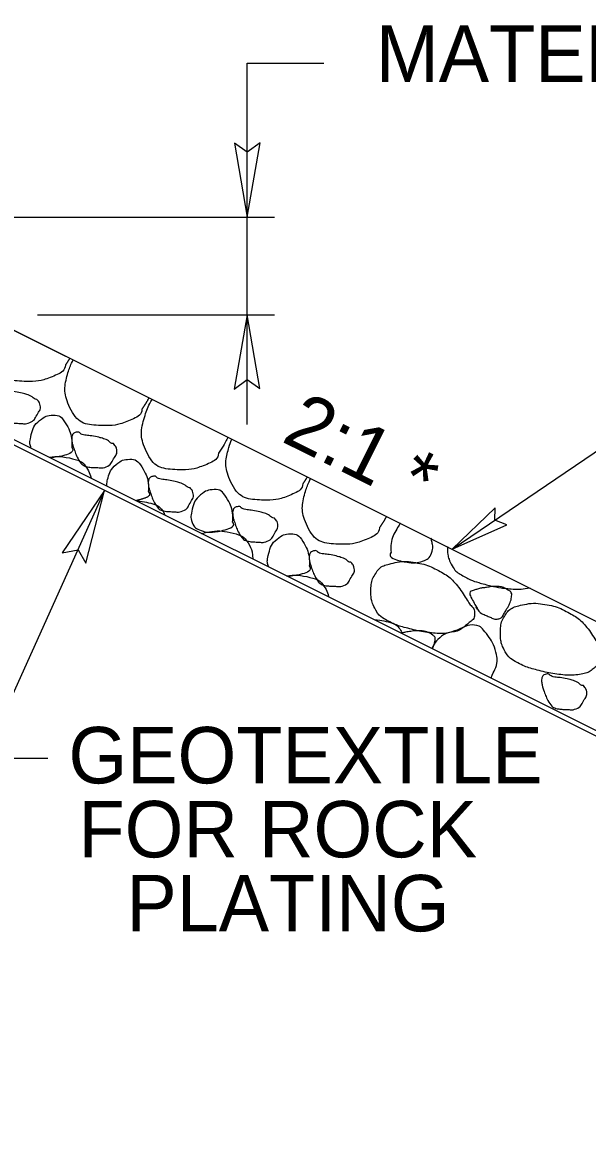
# Model space of a CAD drawing. Extents: x 2176024 to 2177225, y 75947 to 76635.
# Drawn here: x 2176847.14 to 2176858.68, y 76368.72 to 76391.67 of the extents above; entities that cross this region are included whole.
import ezdxf

# ---------------------------------------------------------------- set-up
doc = ezdxf.new("R2010")
doc.units = 0
for name, color, linetype in [('Old_Level_11', 7, 'Continuous'), ('Prop CMT Slope Grass', 7, 'Continuous'), ('Prop Dimension', 7, 'Continuous'), ('Prop XS Side Slope Text', 7, 'Continuous'), ('Typical Curb CELL', 7, 'Continuous'), ('Typical Terminator CELL', 7, 'Continuous'), ('Typical Text General CELL', 7, 'Continuous')]:
    doc.layers.add(name, color=color, linetype=linetype)

msp = doc.modelspace()

# ---------------------------------------------------------------- linework, layer by layer
at = {"layer": 'Old_Level_11'}
msp.add_lwpolyline([(2176856.79, 76381.749), (2176855.914, 76380.904), (2176857.032, 76381.406), (2176856.785, 76381.496)], close=True, dxfattribs=at)
at = {"layer": 'Prop CMT Slope Grass'}
msp.add_lwpolyline([(2176837.01, 76388.118), (2176842.335, 76387.693), (2176851.538, 76383.091)], dxfattribs=at)
at = {"layer": 'Prop Dimension'}
for p, q in [((2176851.727, 76383.454), (2176851.727, 76390.838)), ((2176851.727, 76390.838), (2176853.295, 76390.838)), ((2176843.37, 76387.693), (2176852.286, 76387.693)), ((2176855.914, 76380.904), (2176864.464, 76386.716)), ((2176847.444, 76385.697), (2176852.286, 76385.697)), ((2176848.815, 76382.105), (2176846.344, 76376.631)), ((2176847.654, 76376.631), (2176846.344, 76376.631))]:
    msp.add_line(p, q, dxfattribs=at)
at = {"layer": 'Typical Curb CELL'}
msp.add_line((2176875.589, 76368.72), (2176841.582, 76385.721), dxfattribs=at)
for points in [[(2176837.01, 76388.118), (2176875.544, 76368.854)], [(2176837.01, 76388.118), (2176842.335, 76387.693), (2176876.438, 76370.643)]]:
    msp.add_lwpolyline(points, dxfattribs=at)
for points, degree in [([(2176848.016, 76384.669), (2176848.009, 76384.556), (2176847.859, 76384.474), (2176847.549, 76384.353), (2176847.385, 76384.33), (2176846.964, 76384.336), (2176846.672, 76384.419), (2176846.455, 76384.873), (2176846.421, 76385.129), (2176846.511, 76385.44), (2176846.536, 76385.51), (2176846.564, 76385.578)], 3), ([(2176849.578, 76383.767), (2176849.572, 76383.653), (2176849.422, 76383.572), (2176849.111, 76383.451), (2176848.948, 76383.428), (2176848.526, 76383.433), (2176848.235, 76383.516), (2176848.018, 76383.971), (2176847.984, 76384.227), (2176848.084, 76384.574), (2176848.124, 76384.676), (2176848.173, 76384.774)], 3), ([(2176848.104, 76384.808), (2176848.075, 76384.762), (2176848.045, 76384.716), (2176848.016, 76384.669)], 2), ([(2176847.434, 76383.965), (2176847.458, 76383.933), (2176847.489, 76383.913), (2176847.515, 76383.771), (2176847.471, 76383.714), (2176847.398, 76383.589), (2176847.367, 76383.522), (2176847.207, 76383.458), (2176847.153, 76383.476), (2176847.025, 76383.478), (2176846.965, 76383.48), (2176846.837, 76383.503), (2176846.77, 76383.552), (2176846.685, 76383.698), (2176846.653, 76383.779), (2176846.608, 76383.916), (2176846.592, 76383.958), (2176846.578, 76384.06), (2176846.579, 76384.103), (2176846.605, 76384.173), (2176846.644, 76384.193), (2176846.739, 76384.213), (2176846.752, 76384.157), (2176846.881, 76384.132), (2176846.98, 76384.129), (2176847.148, 76384.091), (2176847.221, 76384.069), (2176847.344, 76384.031), (2176847.38, 76383.963), (2176847.434, 76383.965)], 3), ([(2176849.721, 76384), (2176849.677, 76383.92), (2176849.627, 76383.844), (2176849.578, 76383.767)], 2), ([(2176851.141, 76382.865), (2176851.135, 76382.751), (2176850.985, 76382.67), (2176850.674, 76382.548), (2176850.511, 76382.525), (2176850.089, 76382.531), (2176849.797, 76382.614), (2176849.581, 76383.069), (2176849.546, 76383.325), (2176849.657, 76383.707), (2176849.713, 76383.842), (2176849.788, 76383.966)], 3), ([(2176847.318, 76382.965), (2176847.318, 76382.966), (2176847.317, 76382.966), (2176847.28, 76383.064), (2176847.293, 76383.143), (2176847.34, 76383.349), (2176847.398, 76383.467), (2176847.574, 76383.609), (2176847.665, 76383.644), (2176847.863, 76383.652), (2176847.952, 76383.591), (2176848.072, 76383.393), (2176848.132, 76383.262), (2176848.152, 76383.069), (2176848.148, 76383.032), (2176848.143, 76382.991)], 3), ([(2176848.996, 76383.063), (2176849.021, 76383.031), (2176849.051, 76383.011), (2176849.078, 76382.869), (2176849.034, 76382.812), (2176848.961, 76382.687), (2176848.93, 76382.62), (2176848.77, 76382.556), (2176848.716, 76382.574), (2176848.588, 76382.575), (2176848.527, 76382.577), (2176848.4, 76382.6), (2176848.332, 76382.65), (2176848.247, 76382.796), (2176848.216, 76382.877), (2176848.17, 76383.014), (2176848.155, 76383.056), (2176848.141, 76383.157), (2176848.142, 76383.201), (2176848.168, 76383.271), (2176848.206, 76383.29), (2176848.302, 76383.311), (2176848.315, 76383.254), (2176848.444, 76383.23), (2176848.542, 76383.227), (2176848.711, 76383.189), (2176848.783, 76383.167), (2176848.907, 76383.128), (2176848.943, 76383.061), (2176848.996, 76383.063)], 3), ([(2176851.333, 76383.194), (2176851.325, 76383.177), (2176851.317, 76383.161), (2176851.26, 76383.048), (2176851.199, 76382.957), (2176851.141, 76382.865)], 3), ([(2176852.865, 76382.245), (2176852.859, 76382.131), (2176852.709, 76382.05), (2176852.398, 76381.928), (2176852.235, 76381.905), (2176851.814, 76381.911), (2176851.522, 76381.994), (2176851.305, 76382.448), (2176851.271, 76382.704), (2176851.361, 76383.016), (2176851.385, 76383.086), (2176851.414, 76383.153)], 3), ([(2176848.143, 76382.991), (2176848.215, 76382.895), (2176847.973, 76382.809), (2176847.787, 76382.782), (2176847.738, 76382.778), (2176847.691, 76382.779)], 3), ([(2176847.68, 76382.784), (2176847.86, 76382.809), (2176848.028, 76382.788), (2176848.293, 76382.723), (2176848.395, 76382.661), (2176848.497, 76382.495), (2176848.524, 76382.428), (2176848.539, 76382.355)], 3), ([(2176848.857, 76382.196), (2176848.857, 76382.24), (2176848.866, 76382.283), (2176848.903, 76382.447), (2176848.96, 76382.565), (2176849.137, 76382.707), (2176849.228, 76382.742), (2176849.426, 76382.749), (2176849.515, 76382.689), (2176849.635, 76382.49), (2176849.695, 76382.36), (2176849.715, 76382.167), (2176849.711, 76382.129), (2176849.705, 76382.088)], 3), ([(2176850.559, 76382.161), (2176850.584, 76382.128), (2176850.614, 76382.109), (2176850.64, 76381.967), (2176850.596, 76381.91), (2176850.524, 76381.785), (2176850.493, 76381.718), (2176850.333, 76381.653), (2176850.279, 76381.671), (2176850.151, 76381.673), (2176850.09, 76381.675), (2176849.962, 76381.698), (2176849.895, 76381.748), (2176849.81, 76381.893), (2176849.779, 76381.975), (2176849.733, 76382.112), (2176849.718, 76382.153), (2176849.704, 76382.255), (2176849.704, 76382.299), (2176849.73, 76382.369), (2176849.769, 76382.388), (2176849.865, 76382.408), (2176849.878, 76382.352), (2176850.006, 76382.327), (2176850.105, 76382.325), (2176850.273, 76382.286), (2176850.346, 76382.264), (2176850.469, 76382.226), (2176850.506, 76382.159), (2176850.559, 76382.161)], 3), ([(2176852.954, 76382.384), (2176852.925, 76382.337), (2176852.895, 76382.291), (2176852.865, 76382.245)], 2), ([(2176854.428, 76381.342), (2176854.422, 76381.229), (2176854.272, 76381.147), (2176853.961, 76381.026), (2176853.798, 76381.003), (2176853.376, 76381.009), (2176853.084, 76381.092), (2176852.868, 76381.546), (2176852.834, 76381.802), (2176852.934, 76382.149), (2176852.973, 76382.252), (2176853.023, 76382.349)], 3), ([(2176849.705, 76382.088), (2176849.769, 76382.004), (2176849.59, 76381.928), (2176849.454, 76381.897)], 2), ([(2176851.43, 76381.468), (2176851.502, 76381.372), (2176851.26, 76381.287), (2176850.992, 76381.248), (2176850.871, 76381.253), (2176850.699, 76381.318), (2176850.635, 76381.364), (2176850.568, 76381.541), (2176850.581, 76381.621), (2176850.627, 76381.827), (2176850.685, 76381.944), (2176850.861, 76382.087), (2176850.952, 76382.122), (2176851.15, 76382.129), (2176851.24, 76382.069), (2176851.359, 76381.87), (2176851.419, 76381.74), (2176851.439, 76381.546), (2176851.435, 76381.509), (2176851.43, 76381.468)], 3), ([(2176849.467, 76381.891), (2176849.565, 76381.885), (2176849.661, 76381.869), (2176849.856, 76381.821), (2176849.957, 76381.759), (2176850.031, 76381.64), (2176850.042, 76381.619), (2176850.052, 76381.598)], 3), ([(2176852.284, 76381.54), (2176852.308, 76381.508), (2176852.339, 76381.488), (2176852.365, 76381.347), (2176852.321, 76381.289), (2176852.248, 76381.165), (2176852.217, 76381.098), (2176852.057, 76381.033), (2176852.003, 76381.051), (2176851.875, 76381.053), (2176851.814, 76381.055), (2176851.687, 76381.078), (2176851.62, 76381.128), (2176851.535, 76381.273), (2176851.503, 76381.355), (2176851.458, 76381.491), (2176851.442, 76381.533), (2176851.428, 76381.635), (2176851.429, 76381.679), (2176851.455, 76381.748), (2176851.493, 76381.768), (2176851.589, 76381.788), (2176851.602, 76381.732), (2176851.731, 76381.707), (2176851.83, 76381.704), (2176851.998, 76381.666), (2176852.071, 76381.644), (2176852.194, 76381.606), (2176852.23, 76381.539), (2176852.284, 76381.54)], 3), ([(2176854.571, 76381.575), (2176854.527, 76381.495), (2176854.477, 76381.419), (2176854.428, 76381.342)], 2), ([(2176850.795, 76381.227), (2176850.838, 76381.238), (2176850.883, 76381.248), (2176851.124, 76381.289), (2176851.305, 76381.268), (2176851.58, 76381.201), (2176851.682, 76381.139), (2176851.808, 76380.934), (2176851.836, 76380.831), (2176851.84, 76380.704)], 3), ([(2176852.168, 76380.541), (2176852.168, 76380.541), (2176852.167, 76380.542), (2176852.13, 76380.639), (2176852.143, 76380.719), (2176852.19, 76380.924), (2176852.247, 76381.042), (2176852.424, 76381.184), (2176852.515, 76381.219), (2176852.713, 76381.227), (2176852.802, 76381.167), (2176852.922, 76380.968), (2176852.982, 76380.838), (2176853.002, 76380.644), (2176852.998, 76380.607), (2176852.993, 76380.566)], 3), ([(2176854.867, 76381.435), (2176854.844, 76381.416), (2176854.825, 76381.392), (2176854.736, 76381.245), (2176854.676, 76381.114), (2176854.656, 76380.921), (2176854.659, 76380.883), (2176854.665, 76380.842)], 3), ([(2176854.665, 76380.842), (2176854.592, 76380.746), (2176854.835, 76380.661), (2176855.103, 76380.622), (2176855.223, 76380.628), (2176855.396, 76380.693), (2176855.46, 76380.738), (2176855.527, 76380.915), (2176855.514, 76380.995), (2176855.491, 76381.097), (2176855.487, 76381.112), (2176855.483, 76381.128)], 3), ([(2176853.846, 76380.638), (2176853.871, 76380.606), (2176853.901, 76380.586), (2176853.928, 76380.444), (2176853.884, 76380.387), (2176853.811, 76380.262), (2176853.78, 76380.195), (2176853.62, 76380.131), (2176853.566, 76380.149), (2176853.438, 76380.151), (2176853.377, 76380.153), (2176853.249, 76380.176), (2176853.182, 76380.226), (2176853.097, 76380.371), (2176853.066, 76380.452), (2176853.02, 76380.589), (2176853.005, 76380.631), (2176852.991, 76380.733), (2176852.992, 76380.777), (2176853.018, 76380.846), (2176853.056, 76380.866), (2176853.152, 76380.886), (2176853.165, 76380.83), (2176853.294, 76380.805), (2176853.392, 76380.802), (2176853.561, 76380.764), (2176853.633, 76380.742), (2176853.757, 76380.704), (2176853.793, 76380.636), (2176853.846, 76380.638)], 3), ([(2176855.817, 76380.961), (2176855.817, 76380.957), (2176855.817, 76380.953), (2176855.816, 76380.802), (2176855.851, 76380.673), (2176855.915, 76380.564)], 3), ([(2176852.993, 76380.566), (2176853.065, 76380.47), (2176852.823, 76380.384), (2176852.637, 76380.357), (2176852.588, 76380.354), (2176852.541, 76380.354)], 3), ([(2176854.353, 76379.662), (2176854.402, 76379.567), (2176854.495, 76379.497), (2176854.606, 76379.438), (2176854.744, 76379.363), (2176854.864, 76379.327), (2176855.003, 76379.29), (2176855.166, 76379.247), (2176855.323, 76379.216), (2176855.492, 76379.196), (2176855.645, 76379.178), (2176855.794, 76379.187), (2176855.942, 76379.215), (2176856.042, 76379.235), (2176856.13, 76379.297), (2176856.208, 76379.362), (2176856.279, 76379.422), (2176856.37, 76379.485), (2176856.368, 76379.591), (2176856.366, 76379.692), (2176856.294, 76379.752), (2176856.246, 76379.826), (2176856.157, 76379.961), (2176856.073, 76380.099), (2176855.965, 76380.222), (2176855.873, 76380.327), (2176855.76, 76380.399), (2176855.635, 76380.467), (2176855.484, 76380.549), (2176855.34, 76380.6), (2176855.164, 76380.63), (2176854.971, 76380.664), (2176854.79, 76380.643), (2176854.616, 76380.6), (2176854.514, 76380.575), (2176854.413, 76380.513), (2176854.353, 76380.415), (2176854.281, 76380.3), (2176854.255, 76380.188), (2176854.254, 76380.047), (2176854.253, 76379.9), (2176854.288, 76379.771), (2176854.353, 76379.662)], 3), ([(2176855.915, 76380.564), (2176855.964, 76380.469), (2176856.058, 76380.399), (2176856.307, 76380.266), (2176856.427, 76380.229), (2176856.728, 76380.149), (2176856.885, 76380.118), (2176857.207, 76380.08), (2176857.355, 76380.089), (2176857.503, 76380.117)], 3), ([(2176852.53, 76380.36), (2176852.709, 76380.384), (2176852.878, 76380.363), (2176853.143, 76380.299), (2176853.244, 76380.236), (2176853.347, 76380.07), (2176853.374, 76380.003), (2176853.388, 76379.93)], 3), ([(2176856.427, 76379.678), (2176856.462, 76379.615), (2176856.547, 76379.577), (2176856.63, 76379.541), (2176856.707, 76379.507), (2176856.782, 76379.471), (2176856.852, 76379.481), (2176856.919, 76379.491), (2176856.963, 76379.573), (2176857.002, 76379.639), (2176857.062, 76379.744), (2176857.113, 76379.839), (2176857.129, 76379.959), (2176857.133, 76379.996), (2176857.11, 76380.036), (2176857.08, 76380.054), (2176857.005, 76380.101), (2176856.921, 76380.14), (2176856.828, 76380.143), (2176856.728, 76380.146), (2176856.639, 76380.128), (2176856.545, 76380.115), (2176856.472, 76380.106), (2176856.391, 76380.078), (2176856.331, 76380.057), (2176856.225, 76380.02), (2176856.426, 76379.707), (2176856.427, 76379.678), (2176856.427, 76379.674), (2176856.393, 76379.73), (2176856.402, 76379.721)], 3), ([(2176856.998, 76378.808), (2176857.047, 76378.713), (2176857.141, 76378.643), (2176857.251, 76378.584), (2176857.39, 76378.51), (2176857.509, 76378.473), (2176857.648, 76378.437), (2176857.811, 76378.394), (2176857.968, 76378.363), (2176858.138, 76378.343), (2176858.291, 76378.324), (2176858.439, 76378.333), (2176858.588, 76378.362), (2176858.688, 76378.382), (2176858.776, 76378.444), (2176858.853, 76378.509), (2176858.925, 76378.569), (2176859.015, 76378.632), (2176859.014, 76378.738), (2176859.012, 76378.838), (2176858.939, 76378.899), (2176858.891, 76378.972), (2176858.802, 76379.108), (2176858.719, 76379.245), (2176858.61, 76379.369), (2176858.519, 76379.473), (2176858.405, 76379.546), (2176858.281, 76379.614), (2176858.129, 76379.696), (2176857.985, 76379.747), (2176857.81, 76379.777), (2176857.617, 76379.81), (2176857.436, 76379.789), (2176857.262, 76379.747), (2176857.16, 76379.722), (2176857.059, 76379.66), (2176856.998, 76379.562), (2176856.927, 76379.446), (2176856.9, 76379.334), (2176856.9, 76379.193), (2176856.899, 76379.046), (2176856.934, 76378.918), (2176856.998, 76378.808)], 3), ([(2176854.317, 76379.466), (2176854.415, 76379.461), (2176854.51, 76379.444), (2176854.706, 76379.396), (2176854.807, 76379.334), (2176854.88, 76379.216), (2176854.892, 76379.195), (2176854.902, 76379.174)], 3), ([(2176855.513, 76378.876), (2176855.538, 76378.933), (2176855.558, 76378.991), (2176855.571, 76379.094), (2176855.547, 76379.134), (2176855.442, 76379.199), (2176855.358, 76379.237), (2176855.166, 76379.243), (2176855.076, 76379.226), (2176854.949, 76379.209), (2176854.915, 76379.201), (2176854.882, 76379.192)], 3), ([(2176856.712, 76378.277), (2176856.737, 76378.363), (2176856.791, 76378.434), (2176856.843, 76378.629), (2176856.827, 76378.733), (2176856.76, 76378.972), (2176856.68, 76379.096), (2176856.54, 76379.268), (2176856.494, 76379.337), (2176856.251, 76379.375), (2176856.146, 76379.299), (2176855.887, 76379.208), (2176855.737, 76379.173), (2176855.575, 76379.022), (2176855.537, 76378.954), (2176855.507, 76378.88)], 3), ([(2176858.593, 76378.119), (2176858.618, 76378.087), (2176858.648, 76378.067), (2176858.675, 76377.925), (2176858.631, 76377.868), (2176858.558, 76377.743), (2176858.527, 76377.676), (2176858.367, 76377.612), (2176858.313, 76377.63), (2176858.185, 76377.632), (2176858.124, 76377.634), (2176857.997, 76377.657), (2176857.929, 76377.706), (2176857.844, 76377.852), (2176857.813, 76377.933), (2176857.767, 76378.07), (2176857.752, 76378.112), (2176857.738, 76378.214), (2176857.739, 76378.258), (2176857.765, 76378.327), (2176857.803, 76378.347), (2176857.899, 76378.367), (2176857.912, 76378.311), (2176858.041, 76378.286), (2176858.139, 76378.283), (2176858.308, 76378.245), (2176858.38, 76378.223), (2176858.504, 76378.185), (2176858.54, 76378.117), (2176858.593, 76378.119)], 3)]:
    msp.add_open_spline(points, degree=degree, dxfattribs=at)
at = {"layer": 'Typical Terminator CELL'}
for points in [[(2176851.467, 76389.202), (2176851.727, 76387.693), (2176851.995, 76389.211), (2176851.727, 76389.018)], [(2176851.987, 76384.188), (2176851.727, 76385.697), (2176851.458, 76384.179), (2176851.727, 76384.372)], [(2176848.433, 76380.622), (2176848.815, 76382.105), (2176847.948, 76380.831), (2176848.272, 76380.896)]]:
    msp.add_lwpolyline(points, close=True, dxfattribs=at)

# ---------------------------------------------------------------- texts
at = {"layer": 'Prop XS Side Slope Text'}
msp.add_text('2:1 *', height=1.1533, rotation=333.4374, dxfattribs=at).set_placement((2176852.4, 76383.12))
at = {"layer": 'Typical Text General CELL'}
for s, height, p in [('MATERIAL (ABC) ', 1.15334, (2176854.354, 76390.455)), ('GEOTEXTILE ', 1.15334, (2176848.076, 76376.12)), ('FOR ROCK ', 1.1533, (2176848.283, 76374.608)), ('PLATING', 1.1533, (2176849.259, 76373.096))]:
    msp.add_text(s, height=height, dxfattribs=at).set_placement(p)

doc.saveas('drawing.dxf')
